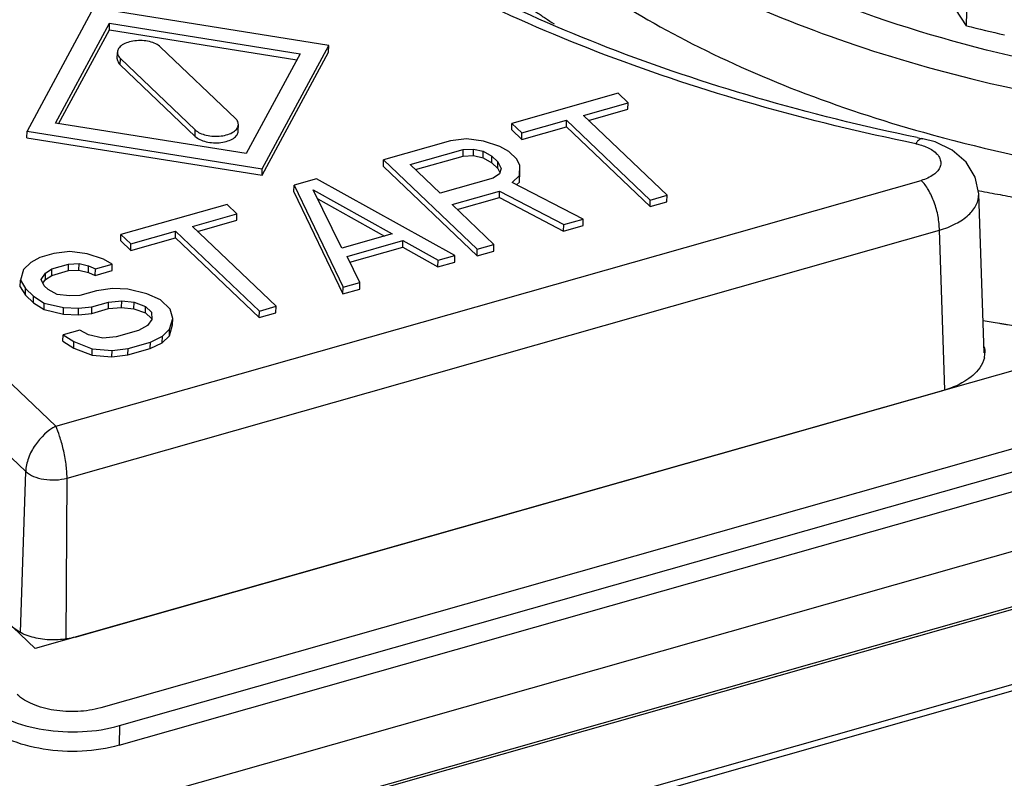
# Model space of a CAD drawing. Header units: millimetres. Extents: x 1117 to 38156, y -1945 to 7303.
# Tile 288 of 656: x 9653 to 9665, y 1443 to 1453. Entities that reach past the tile are written whole.
import ezdxf

# ---------------------------------------------------------------- set-up
doc = ezdxf.new("R2010")
doc.units = ezdxf.units.MM

msp = doc.modelspace()

# ---------------------------------------------------------------- linework, layer by layer
at = {"color": 7, "linetype": 'Continuous'}
for p, q in [((9664.868, 1453.261), (9664.985, 1458.254)), ((9701.512, 1457.992), (9653.596, 1444.38)), ((9653.84, 1444.148), (9701.756, 1457.76)), ((9653.837, 1443.893), (9701.752, 1457.505)), ((9652.677, 1442.784), (9704.171, 1457.412)), ((9653.284, 1442.205), (9704.779, 1456.833)), ((9652.958, 1442.146), (9704.366, 1456.75)), ((9705.573, 1456.075), (9654.079, 1441.447)), ((9705.64, 1456.012), (9654.146, 1441.383)), ((9653.503, 1453.494), (9652.638, 1451.889)), ((9656.565, 1453.005), (9653.503, 1453.494)), ((9664.868, 1453.261), (9664.729, 1453.473)), ((9653.008, 1451.994), (9653.71, 1453.296)), ((9653.049, 1451.987), (9653.709, 1453.211)), ((9653.709, 1453.211), (9653.71, 1453.296)), ((9653.709, 1453.211), (9656.152, 1452.821)), ((9653.71, 1453.296), (9656.195, 1452.899)), ((9655.351, 1452.056), (9654.375, 1452.986)), ((9655.699, 1451.4), (9656.565, 1453.005)), ((9656.564, 1452.92), (9656.565, 1453.005)), ((9653.812, 1452.831), (9653.813, 1452.916)), ((9653.85, 1452.753), (9653.852, 1452.838)), ((9653.852, 1452.838), (9654.827, 1451.907)), ((9656.195, 1452.899), (9655.492, 1451.597)), ((9655.698, 1451.315), (9656.564, 1452.92)), ((9653.85, 1452.753), (9654.826, 1451.822)), ((9648.527, 1452.325), (9653.012, 1448.048)), ((9660.333, 1452.384), (9658.951, 1451.991)), ((9660.463, 1452.26), (9660.333, 1452.384)), ((9659.881, 1452.095), (9660.463, 1452.26)), ((9660.461, 1452.175), (9660.463, 1452.26)), ((9660.971, 1451.055), (9659.881, 1452.095)), ((9659.949, 1452.029), (9660.461, 1452.175)), ((9655.492, 1451.597), (9653.008, 1451.994)), ((9655.388, 1451.892), (9655.389, 1451.977)), ((9658.95, 1451.906), (9658.951, 1451.991)), ((9658.951, 1451.991), (9659.081, 1451.867)), ((9659.08, 1451.782), (9659.661, 1451.948)), ((9659.081, 1451.867), (9659.663, 1452.033)), ((9659.661, 1451.948), (9659.663, 1452.033)), ((9659.661, 1451.948), (9660.751, 1450.908)), ((9659.663, 1452.033), (9660.753, 1450.993)), ((9648.034, 1451.832), (9652.62, 1447.458)), ((9652.636, 1451.804), (9652.638, 1451.889)), ((9652.636, 1451.804), (9655.698, 1451.315)), ((9652.638, 1451.889), (9655.699, 1451.4)), ((9654.826, 1451.822), (9654.827, 1451.907)), ((9658.95, 1451.906), (9659.08, 1451.782)), ((9659.08, 1451.782), (9659.081, 1451.867)), ((9658.151, 1451.764), (9657.278, 1451.516)), ((9658.359, 1451.791), (9658.151, 1451.764)), ((9658.582, 1451.758), (9658.359, 1451.791)), ((9658.795, 1451.69), (9658.582, 1451.758)), ((9658.909, 1451.626), (9658.795, 1451.69)), ((9664.301, 1451.792), (9664.301, 1451.792)), ((9657.626, 1451.454), (9658.317, 1451.65)), ((9657.695, 1451.389), (9658.316, 1451.565)), ((9658.316, 1451.565), (9658.317, 1451.65)), ((9658.316, 1451.565), (9658.451, 1451.572)), ((9658.317, 1451.65), (9658.452, 1451.657)), ((9658.451, 1451.572), (9658.452, 1451.657)), ((9658.451, 1451.572), (9658.576, 1451.543)), ((9658.452, 1451.657), (9658.577, 1451.628)), ((9658.576, 1451.543), (9658.577, 1451.628)), ((9658.576, 1451.543), (9658.69, 1451.479)), ((9658.577, 1451.628), (9658.691, 1451.564)), ((9658.69, 1451.479), (9658.691, 1451.564)), ((9658.691, 1451.564), (9658.769, 1451.49)), ((9659.013, 1451.527), (9658.909, 1451.626)), ((9657.277, 1451.431), (9657.278, 1451.516)), ((9657.277, 1451.431), (9658.497, 1450.267)), ((9657.278, 1451.516), (9658.498, 1450.352)), ((9658.015, 1451.083), (9657.626, 1451.454)), ((9658.69, 1451.479), (9658.768, 1451.405)), ((9658.768, 1451.405), (9658.769, 1451.49)), ((9658.769, 1451.49), (9658.81, 1451.405)), ((9659.055, 1451.442), (9659.013, 1451.527)), ((9659.049, 1451.312), (9659.055, 1451.442)), ((9659.053, 1451.357), (9659.055, 1451.442)), ((9655.698, 1451.315), (9655.699, 1451.4)), ((9658.79, 1451.335), (9658.706, 1451.279)), ((9658.768, 1451.405), (9658.794, 1451.35)), ((9658.81, 1451.405), (9658.79, 1451.335)), ((9658.956, 1451.221), (9659.049, 1451.312)), ((9659.048, 1451.227), (9659.053, 1451.357)), ((9659.048, 1451.227), (9659.049, 1451.312)), ((9653.012, 1448.048), (9664.279, 1451.249)), ((9656.113, 1451.1), (9656.114, 1451.185)), ((9656.405, 1451.268), (9656.114, 1451.185)), ((9656.114, 1451.185), (9656.752, 1449.857)), ((9658.207, 1450.27), (9656.405, 1451.268)), ((9658.706, 1451.279), (9658.015, 1451.083)), ((9659.88, 1450.745), (9658.956, 1451.221)), ((9659.012, 1451.192), (9659.048, 1451.227)), ((9656.113, 1451.1), (9656.751, 1449.772)), ((9656.364, 1451.128), (9657.392, 1450.552)), ((9656.737, 1450.366), (9656.364, 1451.128)), ((9658.171, 1450.934), (9658.789, 1451.11)), ((9658.788, 1451.025), (9658.789, 1451.11)), ((9658.789, 1451.11), (9659.625, 1450.673)), ((9660.753, 1450.993), (9660.971, 1451.055)), ((9660.97, 1450.97), (9660.971, 1451.055)), ((9665.018, 1451.118), (9665.037, 1451.114)), ((9665.1, 1449.004), (9665.029, 1451.073)), ((9665.029, 1451.073), (9665.029, 1451.073)), ((9655.242, 1450.937), (9653.86, 1450.545)), ((9655.371, 1450.814), (9655.242, 1450.937)), ((9656.422, 1451.01), (9657.29, 1450.523)), ((9658.716, 1450.414), (9658.171, 1450.934)), ((9658.24, 1450.869), (9658.788, 1451.025)), ((9658.788, 1451.025), (9659.624, 1450.588)), ((9660.751, 1450.908), (9660.753, 1450.993)), ((9660.751, 1450.908), (9660.97, 1450.97)), ((9654.79, 1450.648), (9655.371, 1450.814)), ((9655.37, 1450.729), (9655.371, 1450.814)), ((9655.88, 1449.609), (9654.79, 1450.648)), ((9654.858, 1450.583), (9655.37, 1450.729)), ((9659.624, 1450.588), (9659.625, 1450.673)), ((9659.624, 1450.588), (9659.879, 1450.66)), ((9659.625, 1450.673), (9659.88, 1450.745)), ((9659.879, 1450.66), (9659.88, 1450.745)), ((9653.158, 1447.372), (9664.517, 1450.599)), ((9653.859, 1450.46), (9653.86, 1450.545)), ((9653.86, 1450.545), (9653.99, 1450.421)), ((9653.99, 1450.421), (9654.571, 1450.586)), ((9654.57, 1450.501), (9654.571, 1450.586)), ((9654.571, 1450.586), (9655.662, 1449.547)), ((9657.392, 1450.552), (9656.737, 1450.366)), ((9664.589, 1448.521), (9664.517, 1450.599)), ((9653.859, 1450.46), (9653.988, 1450.336)), ((9653.988, 1450.336), (9654.57, 1450.501)), ((9653.988, 1450.336), (9653.99, 1450.421)), ((9654.57, 1450.501), (9655.66, 1449.462)), ((9656.805, 1450.257), (9657.532, 1450.464)), ((9657.531, 1450.379), (9657.532, 1450.464)), ((9657.532, 1450.464), (9657.989, 1450.208)), ((9658.498, 1450.352), (9658.716, 1450.414)), ((9658.715, 1450.329), (9658.716, 1450.414)), ((9652.987, 1450.297), (9652.805, 1450.245)), ((9653.195, 1450.324), (9652.987, 1450.297)), ((9653.418, 1450.291), (9653.195, 1450.324)), ((9653.631, 1450.223), (9653.418, 1450.291)), ((9656.841, 1450.183), (9657.531, 1450.379)), ((9657.531, 1450.379), (9657.988, 1450.123)), ((9657.989, 1450.208), (9658.207, 1450.27)), ((9658.206, 1450.185), (9658.207, 1450.27)), ((9658.497, 1450.267), (9658.498, 1450.352)), ((9658.497, 1450.267), (9658.715, 1450.329)), ((9652.686, 1450.179), (9652.592, 1450.088)), ((9652.805, 1450.245), (9652.686, 1450.179)), ((9652.961, 1450.097), (9653.179, 1450.159)), ((9653.178, 1450.074), (9653.179, 1450.159)), ((9653.179, 1450.159), (9653.314, 1450.165)), ((9653.313, 1450.08), (9653.314, 1450.165)), ((9653.314, 1450.165), (9653.439, 1450.136)), ((9653.438, 1450.051), (9653.439, 1450.136)), ((9653.439, 1450.136), (9653.527, 1450.097)), ((9653.527, 1450.097), (9653.745, 1450.159)), ((9653.745, 1450.159), (9653.631, 1450.223)), ((9653.744, 1450.074), (9653.745, 1450.159)), ((9656.971, 1449.919), (9656.805, 1450.257)), ((9657.988, 1450.123), (9657.989, 1450.208)), ((9657.988, 1450.123), (9658.206, 1450.185)), ((9652.592, 1450.088), (9652.55, 1449.948)), ((9652.821, 1449.96), (9652.878, 1450.041)), ((9652.877, 1449.956), (9652.878, 1450.041)), ((9652.877, 1449.956), (9652.96, 1450.012)), ((9652.878, 1450.041), (9652.961, 1450.097)), ((9652.96, 1450.012), (9652.961, 1450.097)), ((9652.96, 1450.012), (9653.178, 1450.074)), ((9653.178, 1450.074), (9653.313, 1450.08)), ((9653.313, 1450.08), (9653.438, 1450.051)), ((9653.438, 1450.051), (9653.526, 1450.012)), ((9653.526, 1450.012), (9653.527, 1450.097)), ((9653.526, 1450.012), (9653.744, 1450.074)), ((9652.743, 1445.152), (9647.668, 1449.992)), ((9652.549, 1449.863), (9652.55, 1449.948)), ((9652.55, 1449.948), (9652.618, 1449.839)), ((9652.862, 1449.876), (9652.821, 1449.96)), ((9652.845, 1449.911), (9652.877, 1449.956)), ((9652.914, 1449.826), (9652.862, 1449.876)), ((9656.752, 1449.857), (9656.971, 1449.919)), ((9656.969, 1449.834), (9656.971, 1449.919)), ((9652.549, 1449.863), (9652.617, 1449.754)), ((9652.617, 1449.754), (9652.618, 1449.839)), ((9652.617, 1449.754), (9652.72, 1449.655)), ((9652.618, 1449.839), (9652.722, 1449.74)), ((9653.028, 1449.762), (9652.914, 1449.826)), ((9653.189, 1449.744), (9653.028, 1449.762)), ((9653.324, 1449.75), (9653.189, 1449.744)), ((9653.542, 1449.812), (9653.324, 1449.75)), ((9653.75, 1449.839), (9653.542, 1449.812)), ((9653.948, 1449.831), (9653.75, 1449.839)), ((9654.197, 1449.773), (9653.948, 1449.831)), ((9654.373, 1449.695), (9654.197, 1449.773)), ((9656.751, 1449.772), (9656.752, 1449.857)), ((9656.751, 1449.772), (9656.969, 1449.834)), ((9652.72, 1449.655), (9652.722, 1449.74)), ((9652.72, 1449.655), (9652.861, 1449.566)), ((9652.722, 1449.74), (9652.862, 1449.651)), ((9652.861, 1449.566), (9652.862, 1449.651)), ((9652.862, 1449.651), (9653.111, 1449.593)), ((9653.48, 1449.602), (9653.698, 1449.664)), ((9653.697, 1449.579), (9653.698, 1449.664)), ((9653.698, 1449.664), (9653.87, 1449.68)), ((9653.868, 1449.595), (9653.87, 1449.68)), ((9653.87, 1449.68), (9654.031, 1449.662)), ((9654.029, 1449.577), (9654.031, 1449.662)), ((9654.031, 1449.662), (9654.181, 1449.608)), ((9654.503, 1449.571), (9654.373, 1449.695)), ((9652.861, 1449.566), (9653.11, 1449.508)), ((9653.11, 1449.508), (9653.111, 1449.593)), ((9653.11, 1449.508), (9653.307, 1449.5)), ((9653.111, 1449.593), (9653.309, 1449.585)), ((9653.307, 1449.5), (9653.309, 1449.585)), ((9653.307, 1449.5), (9653.479, 1449.517)), ((9653.309, 1449.585), (9653.48, 1449.602)), ((9653.479, 1449.517), (9653.48, 1449.602)), ((9653.479, 1449.517), (9653.697, 1449.579)), ((9653.697, 1449.579), (9653.868, 1449.595)), ((9653.868, 1449.595), (9654.029, 1449.577)), ((9654.029, 1449.577), (9654.18, 1449.523)), ((9654.18, 1449.523), (9654.181, 1449.608)), ((9654.18, 1449.523), (9654.258, 1449.449)), ((9654.181, 1449.608), (9654.259, 1449.534)), ((9654.259, 1449.534), (9654.264, 1449.439)), ((9654.534, 1449.451), (9654.503, 1449.571)), ((9655.66, 1449.462), (9655.662, 1449.547)), ((9655.66, 1449.462), (9655.878, 1449.524)), ((9655.662, 1449.547), (9655.88, 1449.609)), ((9655.878, 1449.524), (9655.88, 1449.609)), ((9654.264, 1449.439), (9654.207, 1449.358)), ((9654.491, 1449.226), (9654.533, 1449.366)), ((9654.493, 1449.311), (9654.534, 1449.451)), ((9654.533, 1449.366), (9654.534, 1449.451)), ((9653.105, 1449.153), (9653.106, 1449.238)), ((9653.324, 1449.3), (9653.106, 1449.238)), ((9653.106, 1449.238), (9653.246, 1449.15)), ((9653.438, 1449.236), (9653.324, 1449.3)), ((9653.625, 1449.193), (9653.438, 1449.236)), ((9654.088, 1449.292), (9653.797, 1449.21)), ((9654.207, 1449.358), (9654.088, 1449.292)), ((9654.399, 1449.22), (9654.493, 1449.311)), ((9654.491, 1449.226), (9654.493, 1449.311)), ((9666.862, 1449.163), (9652.743, 1445.152)), ((9653.105, 1449.153), (9653.245, 1449.065)), ((9653.245, 1449.065), (9653.246, 1449.15)), ((9653.246, 1449.15), (9653.485, 1449.057)), ((9653.797, 1449.21), (9653.625, 1449.193)), ((9653.952, 1449.061), (9654.243, 1449.144)), ((9654.242, 1449.059), (9654.243, 1449.144)), ((9654.242, 1449.059), (9654.398, 1449.135)), ((9654.243, 1449.144), (9654.399, 1449.22)), ((9654.398, 1449.135), (9654.491, 1449.226)), ((9654.398, 1449.135), (9654.399, 1449.22)), ((9653.245, 1449.065), (9653.484, 1448.972)), ((9653.484, 1448.972), (9653.485, 1449.057)), ((9653.485, 1449.057), (9653.745, 1449.034)), ((9653.743, 1448.949), (9653.745, 1449.034)), ((9653.745, 1449.034), (9653.952, 1449.061)), ((9653.951, 1448.976), (9653.952, 1449.061)), ((9653.951, 1448.976), (9654.242, 1449.059)), ((9653.484, 1448.972), (9653.743, 1448.949)), ((9653.743, 1448.949), (9653.951, 1448.976)), ((9653.266, 1445.301), (9664.547, 1448.506)), ((9652.552, 1445.362), (9652.62, 1447.458)), ((9653.148, 1445.276), (9653.158, 1447.372)), ((9653.84, 1444.148), (9653.837, 1443.893))]:
    msp.add_line(p, q, dxfattribs=at)
msp.add_lwpolyline([(9665.029, 1451.073), (9664.983, 1451.29), (9664.865, 1451.485), (9664.685, 1451.641), (9664.46, 1451.749), (9664.301, 1451.792)], dxfattribs=at)
for centre, radius, start, end in [((9669.926, 1473.444), 20.806, 255.932, 257.3301), ((9670.047, 1479.956), 28.744, 258.3165, 258.4692), ((9664.799, 1449.006), 0.311, 347.5339, 359.6771)]:
    msp.add_arc(centre, radius, start, end, dxfattribs=at)
for points, knots in [([(9658.913, 1455.543), (9659.275, 1455.198), (9660.111, 1454.544), (9661.559, 1453.728), (9663.23, 1453.042), (9665.082, 1452.504), (9667.069, 1452.128), (9669.827, 1451.856), (9671.933, 1451.916), (9673.321, 1452.08)], [0, 0, 0, 0, 0.098647, 0.207847, 0.326799, 0.453996, 0.587397, 0.724632, 1, 1, 1, 1]), ([(9664.226, 1451.807), (9663.523, 1451.953), (9662.16, 1452.288), (9660.22, 1452.938), (9658.459, 1453.713), (9657.381, 1454.328), (9656.884, 1454.656)], [0, 0, 0, 0, 0.272004, 0.531119, 0.774532, 1, 1, 1, 1]), ([(9658.885, 1454.689), (9659.211, 1454.378), (9659.954, 1453.785), (9661.233, 1453.029), (9662.701, 1452.376), (9663.756, 1452.03), (9664.308, 1451.875)], [0, 0, 0, 0, 0.219431, 0.460297, 0.721302, 1, 1, 1, 1]), ([(9664.208, 1451.727), (9663.506, 1451.87), (9662.143, 1452.2), (9660.195, 1452.841), (9658.415, 1453.606), (9657.318, 1454.214), (9656.809, 1454.538)], [0, 0, 0, 0, 0.270058, 0.528305, 0.772251, 1, 1, 1, 1]), ([(9658.012, 1454.441), (9658.037, 1454.418), (9658.074, 1454.385), (9658.116, 1454.345), (9658.141, 1454.322), (9658.159, 1454.306), (9658.177, 1454.289), (9658.191, 1454.276), (9658.2, 1454.267), (9658.205, 1454.263), (9658.21, 1454.259), (9658.217, 1454.253), (9658.226, 1454.245), (9658.24, 1454.232), (9658.258, 1454.217), (9658.287, 1454.192), (9658.323, 1454.161), (9658.367, 1454.123), (9658.403, 1454.092), (9658.428, 1454.07), (9658.443, 1454.058), (9658.458, 1454.045), (9658.477, 1454.03), (9658.523, 1453.993), (9658.576, 1453.95), (9658.629, 1453.908), (9658.659, 1453.883), (9658.682, 1453.865), (9658.706, 1453.847), (9658.737, 1453.823), (9658.793, 1453.781), (9658.849, 1453.739), (9658.896, 1453.703), (9658.916, 1453.688), (9658.932, 1453.676), (9658.948, 1453.664), (9658.977, 1453.643), (9659.019, 1453.614), (9659.069, 1453.579), (9659.11, 1453.55), (9659.143, 1453.526), (9659.164, 1453.511), (9659.181, 1453.5), (9659.191, 1453.492), (9659.199, 1453.487), (9659.208, 1453.48), (9659.225, 1453.47), (9659.248, 1453.454), (9659.285, 1453.43), (9659.332, 1453.399), (9659.406, 1453.349), (9659.462, 1453.312), (9659.5, 1453.288)], [0, 0, 0, 0, 0.0625, 0.09375, 0.109375, 0.125, 0.140625, 0.15625, 0.160156, 0.164062, 0.167969, 0.171875, 0.179688, 0.1875, 0.203125, 0.21875, 0.25, 0.28125, 0.3125, 0.328125, 0.335938, 0.34375, 0.359375, 0.375, 0.4375, 0.46875, 0.484375, 0.5, 0.515625, 0.53125, 0.5625, 0.625, 0.640625, 0.65625, 0.664062, 0.671875, 0.6875, 0.71875, 0.75, 0.78125, 0.796875, 0.8125, 0.820312, 0.828125, 0.832031, 0.835938, 0.84375, 0.859375, 0.875, 0.90625, 0.9375, 1, 1, 1, 1]), ([(9673.336, 1452.478), (9672.472, 1452.369), (9670.723, 1452.253), (9668.118, 1452.373), (9665.609, 1452.779), (9664.01, 1453.247), (9663.257, 1453.53)], [0, 0, 0, 0, 0.255564, 0.513024, 0.763823, 1, 1, 1, 1]), ([(9654.375, 1452.986), (9654.357, 1453.003), (9654.311, 1453.032), (9654.229, 1453.06), (9654.136, 1453.072), (9654.041, 1453.069), (9653.952, 1453.05), (9653.88, 1453.018), (9653.828, 1452.974), (9653.814, 1452.934), (9653.813, 1452.917)], [0, 0, 0, 0, 0.114074, 0.249712, 0.39862, 0.550097, 0.692531, 0.816373, 0.917139, 1, 1, 1, 1]), ([(9653.812, 1452.832), (9653.812, 1452.818), (9653.82, 1452.787), (9653.839, 1452.764), (9653.85, 1452.753)], [0, 0, 0, 0, 0.466481, 1, 1, 1, 1]), ([(9653.813, 1452.917), (9653.813, 1452.903), (9653.821, 1452.872), (9653.84, 1452.849), (9653.852, 1452.838)], [0, 0, 0, 0, 0.466993, 1, 1, 1, 1]), ([(9655.389, 1451.977), (9655.389, 1451.991), (9655.382, 1452.021), (9655.363, 1452.045), (9655.351, 1452.056)], [0, 0, 0, 0, 0.466993, 1, 1, 1, 1]), ([(9654.827, 1451.907), (9654.845, 1451.89), (9654.891, 1451.861), (9654.973, 1451.834), (9655.066, 1451.821), (9655.162, 1451.824), (9655.25, 1451.843), (9655.323, 1451.875), (9655.374, 1451.919), (9655.389, 1451.959), (9655.389, 1451.977)], [0, 0, 0, 0, 0.114074, 0.249712, 0.39862, 0.550097, 0.692531, 0.816373, 0.917139, 1, 1, 1, 1]), ([(9654.826, 1451.822), (9654.844, 1451.805), (9654.89, 1451.776), (9654.972, 1451.749), (9655.065, 1451.736), (9655.161, 1451.739), (9655.249, 1451.758), (9655.322, 1451.79), (9655.373, 1451.835), (9655.388, 1451.874), (9655.388, 1451.892)], [0, 0, 0, 0, 0.114136, 0.249719, 0.398678, 0.550145, 0.692584, 0.816441, 0.917167, 1, 1, 1, 1]), ([(9664.308, 1451.875), (9665.009, 1451.678), (9666.46, 1451.357), (9668.697, 1451.087), (9670.981, 1451.026), (9672.507, 1451.128), (9673.262, 1451.215)], [0, 0, 0, 0, 0.241893, 0.49291, 0.747526, 1, 1, 1, 1]), ([(9664.301, 1451.792), (9664.286, 1451.795), (9664.258, 1451.784), (9664.23, 1451.757), (9664.215, 1451.738), (9664.208, 1451.727)], [0, 0, 0, 0, 0.390087, 0.6641, 1, 1, 1, 1]), ([(9664.208, 1451.727), (9664.227, 1451.723), (9664.298, 1451.706), (9664.368, 1451.678), (9664.414, 1451.65)], [0, 0, 0, 0, 0.269662, 1, 1, 1, 1]), ([(9664.414, 1451.65), (9664.436, 1451.636), (9664.476, 1451.606), (9664.52, 1451.551), (9664.539, 1451.49), (9664.531, 1451.427), (9664.497, 1451.37), (9664.418, 1451.298), (9664.337, 1451.265), (9664.279, 1451.249)], [0, 0, 0, 0, 0.135904, 0.25286, 0.35617, 0.456361, 0.565438, 0.691466, 1, 1, 1, 1]), ([(9664.517, 1450.599), (9664.517, 1450.659), (9664.504, 1450.783), (9664.455, 1450.962), (9664.382, 1451.122), (9664.316, 1451.214), (9664.279, 1451.249)], [0, 0, 0, 0, 0.254895, 0.52803, 0.786233, 1, 1, 1, 1]), ([(9664.517, 1450.599), (9664.591, 1450.621), (9664.726, 1450.674), (9664.894, 1450.785), (9665.005, 1450.919), (9665.031, 1451.025), (9665.029, 1451.073)], [0, 0, 0, 0, 0.311997, 0.580676, 0.805088, 1, 1, 1, 1]), ([(9665.037, 1451.114), (9665.127, 1451.097), (9665.306, 1451.063), (9665.575, 1451.012), (9665.799, 1450.97), (9665.978, 1450.936), (9666.113, 1450.91), (9666.225, 1450.889), (9666.315, 1450.872), (9666.371, 1450.862), (9666.415, 1450.853), (9666.443, 1450.848), (9666.463, 1450.844), (9666.474, 1450.842), (9666.486, 1450.841), (9666.501, 1450.839), (9666.537, 1450.834), (9666.591, 1450.828), (9666.662, 1450.819), (9666.734, 1450.81), (9666.829, 1450.797), (9666.996, 1450.776), (9667.235, 1450.746), (9667.473, 1450.716), (9667.64, 1450.695), (9667.736, 1450.683), (9667.807, 1450.674), (9667.879, 1450.665), (9667.932, 1450.658), (9667.968, 1450.653), (9667.983, 1450.652), (9667.995, 1450.65), (9668.007, 1450.649), (9668.027, 1450.648), (9668.057, 1450.646), (9668.104, 1450.643), (9668.163, 1450.639), (9668.257, 1450.632), (9668.374, 1450.625), (9668.515, 1450.615), (9668.657, 1450.606), (9668.798, 1450.596), (9668.939, 1450.587), (9669.08, 1450.577), (9669.198, 1450.57), (9669.292, 1450.563), (9669.351, 1450.559), (9669.398, 1450.556), (9669.433, 1450.554), (9669.462, 1450.552), (9669.483, 1450.55), (9669.495, 1450.55), (9669.503, 1450.549), (9669.513, 1450.549), (9669.525, 1450.549), (9669.546, 1450.549), (9669.577, 1450.548), (9669.613, 1450.548), (9669.662, 1450.548), (9669.723, 1450.547), (9669.821, 1450.546), (9669.943, 1450.545), (9670.09, 1450.544), (9670.236, 1450.543), (9670.383, 1450.541), (9670.529, 1450.54), (9670.676, 1450.539), (9670.798, 1450.538), (9670.895, 1450.537), (9670.956, 1450.537), (9671.005, 1450.536), (9671.036, 1450.536), (9671.057, 1450.536), (9671.069, 1450.536), (9671.081, 1450.536), (9671.096, 1450.537), (9671.131, 1450.539), (9671.184, 1450.541), (9671.254, 1450.545), (9671.325, 1450.548), (9671.419, 1450.553), (9671.583, 1450.561), (9671.819, 1450.573), (9672.054, 1450.584), (9672.218, 1450.593), (9672.312, 1450.597), (9672.383, 1450.601), (9672.453, 1450.604), (9672.506, 1450.607), (9672.541, 1450.609), (9672.556, 1450.609), (9672.568, 1450.61), (9672.58, 1450.611), (9672.601, 1450.613), (9672.63, 1450.617), (9672.678, 1450.622), (9672.738, 1450.628), (9672.833, 1450.639), (9672.953, 1450.652), (9673.096, 1450.668), (9673.287, 1450.688), (9673.621, 1450.725), (9673.908, 1450.756), (9674.099, 1450.777)], [0, 0, 0, 0, 0.03125, 0.0625, 0.09375, 0.109375, 0.125, 0.140625, 0.148438, 0.15625, 0.160156, 0.164062, 0.166016, 0.166992, 0.167969, 0.169922, 0.171875, 0.179688, 0.1875, 0.195312, 0.203125, 0.21875, 0.25, 0.28125, 0.296875, 0.304688, 0.3125, 0.320312, 0.328125, 0.330078, 0.332031, 0.333008, 0.333984, 0.335938, 0.339844, 0.34375, 0.351562, 0.359375, 0.375, 0.390625, 0.40625, 0.421875, 0.4375, 0.453125, 0.46875, 0.476562, 0.484375, 0.488281, 0.492188, 0.496094, 0.498047, 0.499023, 0.5, 0.500977, 0.501953, 0.503906, 0.507812, 0.511719, 0.515625, 0.523438, 0.53125, 0.546875, 0.5625, 0.578125, 0.59375, 0.609375, 0.625, 0.640625, 0.648438, 0.65625, 0.660156, 0.664062, 0.666016, 0.666992, 0.667969, 0.669922, 0.671875, 0.679688, 0.6875, 0.695312, 0.703125, 0.71875, 0.75, 0.78125, 0.796875, 0.804688, 0.8125, 0.820312, 0.828125, 0.830078, 0.832031, 0.833008, 0.833984, 0.835938, 0.839844, 0.84375, 0.851562, 0.859375, 0.875, 0.890625, 0.90625, 0.9375, 1, 1, 1, 1]), ([(9665.085, 1449.425), (9665.156, 1449.413), (9665.245, 1449.398), (9665.351, 1449.379), (9665.422, 1449.367), (9665.511, 1449.353), (9665.618, 1449.335), (9665.725, 1449.319), (9665.833, 1449.302), (9665.94, 1449.286), (9666.048, 1449.27), (9666.156, 1449.255), (9666.246, 1449.242), (9666.318, 1449.233), (9666.372, 1449.225), (9666.418, 1449.219), (9666.454, 1449.214), (9666.476, 1449.211), (9666.494, 1449.209), (9666.506, 1449.207), (9666.513, 1449.206), (9666.518, 1449.206), (9666.524, 1449.205), (9666.53, 1449.204), (9666.547, 1449.202), (9666.571, 1449.199), (9666.603, 1449.195), (9666.636, 1449.191), (9666.679, 1449.186), (9666.754, 1449.177), (9666.819, 1449.169), (9666.862, 1449.163)], [0, 0, 0, 0, 0.125, 0.15625, 0.1875, 0.25, 0.3125, 0.375, 0.4375, 0.5, 0.5625, 0.625, 0.6875, 0.71875, 0.75, 0.78125, 0.796875, 0.8125, 0.820312, 0.828125, 0.832031, 0.833984, 0.835938, 0.839844, 0.84375, 0.859375, 0.875, 0.890625, 0.90625, 0.9375, 1, 1, 1, 1]), ([(9665.103, 1448.939), (9665.092, 1448.892), (9665.031, 1448.766), (9664.835, 1448.608), (9664.651, 1448.535), (9664.547, 1448.506)], [0, 0, 0, 0, 0.198294, 0.556021, 1, 1, 1, 1]), ([(9653.012, 1448.048), (9652.906, 1447.991), (9652.765, 1447.857), (9652.65, 1447.641), (9652.622, 1447.517), (9652.62, 1447.458)], [0, 0, 0, 0, 0.491787, 0.756285, 1, 1, 1, 1]), ([(9653.158, 1447.372), (9653.158, 1447.433), (9653.148, 1447.559), (9653.113, 1447.742), (9653.068, 1447.907), (9653.03, 1448.005), (9653.012, 1448.048)], [0, 0, 0, 0, 0.263438, 0.544117, 0.801627, 1, 1, 1, 1]), ([(9652.62, 1447.458), (9652.649, 1447.43), (9652.726, 1447.386), (9652.861, 1447.351), (9653.01, 1447.343), (9653.11, 1447.358), (9653.158, 1447.372)], [0, 0, 0, 0, 0.209858, 0.463019, 0.736243, 1, 1, 1, 1]), ([(9653.266, 1445.301), (9653.194, 1445.281), (9653.041, 1445.258), (9652.815, 1445.269), (9652.61, 1445.323), (9652.493, 1445.39), (9652.45, 1445.432)], [0, 0, 0, 0, 0.263725, 0.536983, 0.790162, 1, 1, 1, 1]), ([(9653.596, 1444.38), (9653.5, 1444.353), (9653.296, 1444.322), (9652.994, 1444.338), (9652.722, 1444.409), (9652.566, 1444.499), (9652.508, 1444.554)], [0, 0, 0, 0, 0.263757, 0.536977, 0.790137, 1, 1, 1, 1]), ([(9652.071, 1444.43), (9652.165, 1444.341), (9652.419, 1444.195), (9652.862, 1444.078), (9653.353, 1444.053), (9653.684, 1444.103), (9653.84, 1444.148)], [0, 0, 0, 0, 0.209863, 0.463023, 0.736243, 1, 1, 1, 1]), ([(9653.837, 1443.893), (9653.68, 1443.848), (9653.349, 1443.798), (9652.858, 1443.824), (9652.416, 1443.94), (9652.161, 1444.086), (9652.068, 1444.175)], [0, 0, 0, 0, 0.263757, 0.536977, 0.790137, 1, 1, 1, 1])]:
    msp.add_open_spline(points, degree=3, knots=knots, dxfattribs=at)
msp.add_open_spline([(9665.101, 1449.08), (9665.107, 1449.055), (9665.11, 1449.03), (9665.11, 1449.005)], degree=3, dxfattribs=at)

doc.saveas('drawing.dxf')
